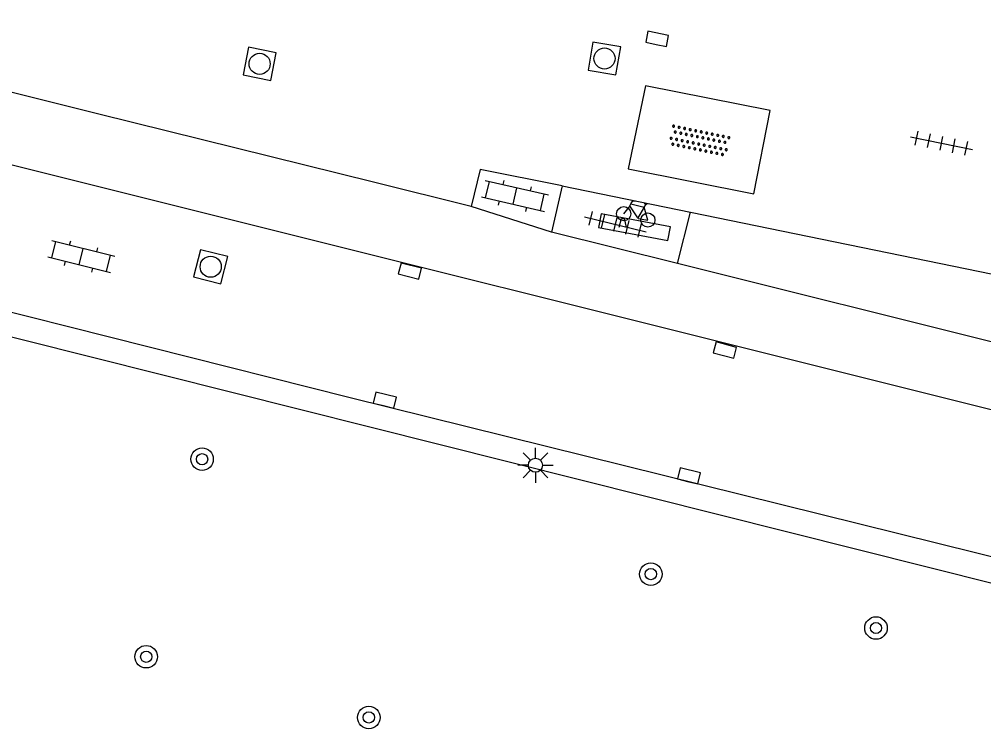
# Model space of a CAD drawing. Extents: x 124000 to 128010, y 398999 to 403000.
# Drawn here: x 127930.74 to 127964.99, y 399768.67 to 399793.87 of the extents above; entities that cross this region are included whole.
import ezdxf

# ---------------------------------------------------------------- set-up
doc = ezdxf.new("R2010")
doc.units = 0
for name, color, linetype in [('gg-afsc-hekwerk', 7, 'Continuous'), ('gg-knt-verharding', 7, 'Continuous'), ('gg-knt-verharding nz', 7, 'Continuous'), ('gt-grn-groengrens', 7, 'Continuous'), ('gt-symb-boom', 7, 'Continuous'), ('gt-symb-fietsenrek', 7, 'Continuous'), ('gt-symb-klinker verharding', 7, 'Continuous'), ('gt-symb-kolk', 7, 'Continuous'), ('gt-symb-lichtmast', 7, 'Continuous'), ('gt-symb-overige verharding', 7, 'Continuous'), ('gt-symb-rioolschacht', 7, 'Continuous'), ('gt-symb-tegel verharding', 7, 'Continuous')]:
    doc.layers.add(name, color=color, linetype=linetype)

# ---------------------------------------------------------------- blocks, each defined once
blk = doc.blocks.new('gt0-TEG1')
at = {"layer": 'gt-symb-tegel verharding'}
for p, q in [((-1.125, 0), (1.125, 0)), ((-0.9, -0.25), (-0.9, 0.25)), ((-0.45, -0.25), (-0.45, 0.25)), ((0, -0.25), (0, 0.25)), ((0.45, -0.25), (0.45, 0.25)), ((0.9, -0.25), (0.9, 0.25))]:
    blk.add_line(p, q, dxfattribs=at)
blk = doc.blocks.new('gt0-FREK')
at = {"layer": 'gt-symb-fietsenrek'}
for p, q in [((0.259, 0.762), (0.294, 0.823)), ((0.54, 0.335), (0.259, 0.762)), ((0.294, 0.823), (0.767, 0.714)), ((0.767, 0.714), (0.54, 0.335)), ((0.757, 0.841), (0.866, 0.816)), ((0.767, 0.714), (0.84, 0.822)), ((0.895, 0.252), (0.767, 0.714))]:
    blk.add_line(p, q, dxfattribs=at)
for points in [[(0.036, 0.476), (0.228, 0.708), (0.259, 0.762)], [(0.294, 0.823), (0.36, 0.937), (0.452, 0.935)], [(-0.124, 0), (-0.047, 0.312), (0.053, 0.312), (0.12, 0)], [(0.54, 0.335), (0.555, 0.305), (0.895, 0.252)]]:
    blk.add_lwpolyline(points, dxfattribs=at)
for centre in [(0.036, 0.476), (0.895, 0.252)]:
    blk.add_circle(centre, 0.252, dxfattribs=at)
blk = doc.blocks.new('gt0-KL1')
at = {"layer": 'gt-symb-klinker verharding'}
for p, q in [((-0.5, 0.3), (-0.5, 0.45)), ((0.5, 0.3), (0.5, 0.45)), ((-1.15, 0.3), (1.15, 0.3)), ((-1, -0.3), (-1, 0.3)), ((0, -0.3), (0, 0.3)), ((1, -0.3), (1, 0.3)), ((-1.15, -0.3), (1.15, -0.3)), ((-0.5, -0.45), (-0.5, -0.3)), ((0.5, -0.45), (0.5, -0.3))]:
    blk.add_line(p, q, dxfattribs=at)
blk = doc.blocks.new('gt0-OVH')
at = {"layer": 'gt-symb-overige verharding'}
for points in [[(-0.972, 0.298), (-0.967, 0.308), (-0.965, 0.319), (-0.966, 0.33), (-0.971, 0.34), (-0.978, 0.348), (-0.988, 0.353), (-0.999, 0.355), (-1.01, 0.354), (-1.02, 0.349), (-1.028, 0.342), (-1.033, 0.332), (-1.035, 0.321), (-1.034, 0.31), (-1.029, 0.3), (-1.022, 0.292), (-1.012, 0.287), (-1.001, 0.285), (-0.99, 0.286), (-0.98, 0.291)], [(-0.772, 0.298), (-0.767, 0.308), (-0.765, 0.319), (-0.766, 0.33), (-0.771, 0.34), (-0.778, 0.348), (-0.788, 0.353), (-0.799, 0.355), (-0.81, 0.354), (-0.82, 0.349), (-0.828, 0.342), (-0.833, 0.332), (-0.835, 0.321), (-0.834, 0.31), (-0.829, 0.3), (-0.822, 0.292), (-0.812, 0.287), (-0.801, 0.285), (-0.79, 0.286), (-0.78, 0.291)], [(-0.572, 0.298), (-0.567, 0.308), (-0.565, 0.319), (-0.566, 0.33), (-0.571, 0.34), (-0.578, 0.348), (-0.588, 0.353), (-0.599, 0.355), (-0.61, 0.354), (-0.62, 0.349), (-0.628, 0.342), (-0.633, 0.332), (-0.635, 0.321), (-0.634, 0.31), (-0.629, 0.3), (-0.622, 0.292), (-0.612, 0.287), (-0.601, 0.285), (-0.59, 0.286), (-0.58, 0.291)], [(-0.372, 0.298), (-0.367, 0.308), (-0.365, 0.319), (-0.366, 0.33), (-0.371, 0.34), (-0.378, 0.348), (-0.388, 0.353), (-0.399, 0.355), (-0.41, 0.354), (-0.42, 0.349), (-0.428, 0.342), (-0.433, 0.332), (-0.435, 0.321), (-0.434, 0.31), (-0.429, 0.3), (-0.422, 0.292), (-0.412, 0.287), (-0.401, 0.285), (-0.39, 0.286), (-0.38, 0.291)], [(-0.172, 0.298), (-0.167, 0.308), (-0.165, 0.319), (-0.166, 0.33), (-0.171, 0.34), (-0.178, 0.348), (-0.188, 0.353), (-0.199, 0.355), (-0.21, 0.354), (-0.22, 0.349), (-0.228, 0.342), (-0.233, 0.332), (-0.235, 0.321), (-0.234, 0.31), (-0.229, 0.3), (-0.222, 0.292), (-0.212, 0.287), (-0.201, 0.285), (-0.19, 0.286), (-0.18, 0.291)], [(0.028, 0.298), (0.033, 0.308), (0.035, 0.319), (0.034, 0.33), (0.029, 0.34), (0.022, 0.348), (0.012, 0.353), (0.001, 0.355), (-0.01, 0.354), (-0.02, 0.349), (-0.028, 0.342), (-0.033, 0.332), (-0.035, 0.321), (-0.034, 0.31), (-0.029, 0.3), (-0.022, 0.292), (-0.012, 0.287), (-0.001, 0.285), (0.01, 0.286), (0.02, 0.291)], [(0.228, 0.298), (0.233, 0.308), (0.235, 0.319), (0.234, 0.33), (0.229, 0.34), (0.222, 0.348), (0.212, 0.353), (0.201, 0.355), (0.19, 0.354), (0.18, 0.349), (0.172, 0.342), (0.167, 0.332), (0.165, 0.321), (0.166, 0.31), (0.171, 0.3), (0.178, 0.292), (0.188, 0.287), (0.199, 0.285), (0.21, 0.286), (0.22, 0.291)], [(0.428, 0.298), (0.433, 0.308), (0.435, 0.319), (0.434, 0.33), (0.429, 0.34), (0.422, 0.348), (0.412, 0.353), (0.401, 0.355), (0.39, 0.354), (0.38, 0.349), (0.372, 0.342), (0.367, 0.332), (0.365, 0.321), (0.366, 0.31), (0.371, 0.3), (0.378, 0.292), (0.388, 0.287), (0.399, 0.285), (0.41, 0.286), (0.42, 0.291)], [(0.628, 0.298), (0.633, 0.308), (0.635, 0.319), (0.634, 0.33), (0.629, 0.34), (0.622, 0.348), (0.612, 0.353), (0.601, 0.355), (0.59, 0.354), (0.58, 0.349), (0.572, 0.342), (0.567, 0.332), (0.565, 0.321), (0.566, 0.31), (0.571, 0.3), (0.578, 0.292), (0.588, 0.287), (0.599, 0.285), (0.61, 0.286), (0.62, 0.291)], [(0.828, 0.298), (0.833, 0.308), (0.835, 0.319), (0.834, 0.33), (0.829, 0.34), (0.822, 0.348), (0.812, 0.353), (0.801, 0.355), (0.79, 0.354), (0.78, 0.349), (0.772, 0.342), (0.767, 0.332), (0.765, 0.321), (0.766, 0.31), (0.771, 0.3), (0.778, 0.292), (0.788, 0.287), (0.799, 0.285), (0.81, 0.286), (0.82, 0.291)], [(1.028, 0.298), (1.033, 0.308), (1.035, 0.319), (1.034, 0.33), (1.029, 0.34), (1.022, 0.348), (1.012, 0.353), (1.001, 0.355), (0.99, 0.354), (0.98, 0.349), (0.972, 0.342), (0.967, 0.332), (0.965, 0.321), (0.966, 0.31), (0.971, 0.3), (0.978, 0.292), (0.988, 0.287), (0.999, 0.285), (1.01, 0.286), (1.02, 0.291)], [(-0.872, 0.106), (-0.867, 0.116), (-0.865, 0.126), (-0.866, 0.137), (-0.871, 0.147), (-0.878, 0.156), (-0.888, 0.161), (-0.899, 0.163), (-0.91, 0.162), (-0.92, 0.157), (-0.928, 0.15), (-0.933, 0.14), (-0.935, 0.129), (-0.934, 0.118), (-0.929, 0.108), (-0.922, 0.1), (-0.912, 0.095), (-0.901, 0.092), (-0.89, 0.094), (-0.88, 0.098)], [(-0.672, 0.106), (-0.667, 0.116), (-0.665, 0.126), (-0.666, 0.137), (-0.671, 0.147), (-0.678, 0.156), (-0.688, 0.161), (-0.699, 0.163), (-0.71, 0.162), (-0.72, 0.157), (-0.728, 0.15), (-0.733, 0.14), (-0.735, 0.129), (-0.734, 0.118), (-0.729, 0.108), (-0.722, 0.1), (-0.712, 0.095), (-0.701, 0.092), (-0.69, 0.094), (-0.68, 0.098)], [(-0.472, 0.106), (-0.467, 0.116), (-0.465, 0.126), (-0.466, 0.137), (-0.471, 0.147), (-0.478, 0.156), (-0.488, 0.161), (-0.499, 0.163), (-0.51, 0.162), (-0.52, 0.157), (-0.528, 0.15), (-0.533, 0.14), (-0.535, 0.129), (-0.534, 0.118), (-0.529, 0.108), (-0.522, 0.1), (-0.512, 0.095), (-0.501, 0.092), (-0.49, 0.094), (-0.48, 0.098)], [(-0.272, 0.106), (-0.267, 0.116), (-0.265, 0.126), (-0.266, 0.137), (-0.271, 0.147), (-0.278, 0.156), (-0.288, 0.161), (-0.299, 0.163), (-0.31, 0.162), (-0.32, 0.157), (-0.328, 0.15), (-0.333, 0.14), (-0.335, 0.129), (-0.334, 0.118), (-0.329, 0.108), (-0.322, 0.1), (-0.312, 0.095), (-0.301, 0.092), (-0.29, 0.094), (-0.28, 0.098)], [(-0.072, 0.106), (-0.067, 0.116), (-0.065, 0.126), (-0.066, 0.137), (-0.071, 0.147), (-0.078, 0.156), (-0.088, 0.161), (-0.099, 0.163), (-0.11, 0.162), (-0.12, 0.157), (-0.128, 0.15), (-0.133, 0.14), (-0.135, 0.129), (-0.134, 0.118), (-0.129, 0.108), (-0.122, 0.1), (-0.112, 0.095), (-0.101, 0.092), (-0.09, 0.094), (-0.08, 0.098)], [(0.128, 0.106), (0.133, 0.116), (0.135, 0.126), (0.134, 0.137), (0.129, 0.147), (0.122, 0.156), (0.112, 0.161), (0.101, 0.163), (0.09, 0.162), (0.08, 0.157), (0.072, 0.15), (0.067, 0.14), (0.065, 0.129), (0.066, 0.118), (0.071, 0.108), (0.078, 0.1), (0.088, 0.095), (0.099, 0.092), (0.11, 0.094), (0.12, 0.098)], [(0.328, 0.106), (0.333, 0.116), (0.335, 0.126), (0.334, 0.137), (0.329, 0.147), (0.322, 0.156), (0.312, 0.161), (0.301, 0.163), (0.29, 0.162), (0.28, 0.157), (0.272, 0.15), (0.267, 0.14), (0.265, 0.129), (0.266, 0.118), (0.271, 0.108), (0.278, 0.1), (0.288, 0.095), (0.299, 0.092), (0.31, 0.094), (0.32, 0.098)], [(0.528, 0.106), (0.533, 0.116), (0.535, 0.126), (0.534, 0.137), (0.529, 0.147), (0.522, 0.156), (0.512, 0.161), (0.501, 0.163), (0.49, 0.162), (0.48, 0.157), (0.472, 0.15), (0.467, 0.14), (0.465, 0.129), (0.466, 0.118), (0.471, 0.108), (0.478, 0.1), (0.488, 0.095), (0.499, 0.092), (0.51, 0.094), (0.52, 0.098)], [(0.728, 0.106), (0.733, 0.116), (0.735, 0.126), (0.734, 0.137), (0.729, 0.147), (0.722, 0.156), (0.712, 0.161), (0.701, 0.163), (0.69, 0.162), (0.68, 0.157), (0.672, 0.15), (0.667, 0.14), (0.665, 0.129), (0.666, 0.118), (0.671, 0.108), (0.678, 0.1), (0.688, 0.095), (0.699, 0.092), (0.71, 0.094), (0.72, 0.098)], [(0.928, 0.106), (0.933, 0.116), (0.935, 0.126), (0.934, 0.137), (0.929, 0.147), (0.922, 0.156), (0.912, 0.161), (0.901, 0.163), (0.89, 0.162), (0.88, 0.157), (0.872, 0.15), (0.867, 0.14), (0.865, 0.129), (0.866, 0.118), (0.871, 0.108), (0.878, 0.1), (0.888, 0.095), (0.899, 0.092), (0.91, 0.094), (0.92, 0.098)], [(-0.972, -0.142), (-0.967, -0.132), (-0.965, -0.121), (-0.966, -0.11), (-0.971, -0.1), (-0.978, -0.092), (-0.988, -0.087), (-0.999, -0.085), (-1.01, -0.086), (-1.02, -0.091), (-1.028, -0.098), (-1.033, -0.108), (-1.035, -0.119), (-1.034, -0.13), (-1.029, -0.14), (-1.022, -0.148), (-1.012, -0.153), (-1.001, -0.155), (-0.99, -0.154), (-0.98, -0.149)], [(-0.872, -0.334), (-0.867, -0.324), (-0.865, -0.314), (-0.866, -0.303), (-0.871, -0.293), (-0.878, -0.284), (-0.888, -0.279), (-0.899, -0.277), (-0.91, -0.278), (-0.92, -0.283), (-0.928, -0.29), (-0.933, -0.3), (-0.935, -0.311), (-0.934, -0.322), (-0.929, -0.332), (-0.922, -0.34), (-0.912, -0.345), (-0.901, -0.348), (-0.89, -0.346), (-0.88, -0.342)], [(-0.772, -0.142), (-0.767, -0.132), (-0.765, -0.121), (-0.766, -0.11), (-0.771, -0.1), (-0.778, -0.092), (-0.788, -0.087), (-0.799, -0.085), (-0.81, -0.086), (-0.82, -0.091), (-0.828, -0.098), (-0.833, -0.108), (-0.835, -0.119), (-0.834, -0.13), (-0.829, -0.14), (-0.822, -0.148), (-0.812, -0.153), (-0.801, -0.155), (-0.79, -0.154), (-0.78, -0.149)], [(-0.672, -0.334), (-0.667, -0.324), (-0.665, -0.314), (-0.666, -0.303), (-0.671, -0.293), (-0.678, -0.284), (-0.688, -0.279), (-0.699, -0.277), (-0.71, -0.278), (-0.72, -0.283), (-0.728, -0.29), (-0.733, -0.3), (-0.735, -0.311), (-0.734, -0.322), (-0.729, -0.332), (-0.722, -0.34), (-0.712, -0.345), (-0.701, -0.348), (-0.69, -0.346), (-0.68, -0.342)], [(-0.572, -0.142), (-0.567, -0.132), (-0.565, -0.121), (-0.566, -0.11), (-0.571, -0.1), (-0.578, -0.092), (-0.588, -0.087), (-0.599, -0.085), (-0.61, -0.086), (-0.62, -0.091), (-0.628, -0.098), (-0.633, -0.108), (-0.635, -0.119), (-0.634, -0.13), (-0.629, -0.14), (-0.622, -0.148), (-0.612, -0.153), (-0.601, -0.155), (-0.59, -0.154), (-0.58, -0.149)], [(-0.472, -0.334), (-0.467, -0.324), (-0.465, -0.314), (-0.466, -0.303), (-0.471, -0.293), (-0.478, -0.284), (-0.488, -0.279), (-0.499, -0.277), (-0.51, -0.278), (-0.52, -0.283), (-0.528, -0.29), (-0.533, -0.3), (-0.535, -0.311), (-0.534, -0.322), (-0.529, -0.332), (-0.522, -0.34), (-0.512, -0.345), (-0.501, -0.348), (-0.49, -0.346), (-0.48, -0.342)], [(-0.372, -0.142), (-0.367, -0.132), (-0.365, -0.121), (-0.366, -0.11), (-0.371, -0.1), (-0.378, -0.092), (-0.388, -0.087), (-0.399, -0.085), (-0.41, -0.086), (-0.42, -0.091), (-0.428, -0.098), (-0.433, -0.108), (-0.435, -0.119), (-0.434, -0.13), (-0.429, -0.14), (-0.422, -0.148), (-0.412, -0.153), (-0.401, -0.155), (-0.39, -0.154), (-0.38, -0.149)], [(-0.272, -0.334), (-0.267, -0.324), (-0.265, -0.314), (-0.266, -0.303), (-0.271, -0.293), (-0.278, -0.284), (-0.288, -0.279), (-0.299, -0.277), (-0.31, -0.278), (-0.32, -0.283), (-0.328, -0.29), (-0.333, -0.3), (-0.335, -0.311), (-0.334, -0.322), (-0.329, -0.332), (-0.322, -0.34), (-0.312, -0.345), (-0.301, -0.348), (-0.29, -0.346), (-0.28, -0.342)], [(-0.172, -0.142), (-0.167, -0.132), (-0.165, -0.121), (-0.166, -0.11), (-0.171, -0.1), (-0.178, -0.092), (-0.188, -0.087), (-0.199, -0.085), (-0.21, -0.086), (-0.22, -0.091), (-0.228, -0.098), (-0.233, -0.108), (-0.235, -0.119), (-0.234, -0.13), (-0.229, -0.14), (-0.222, -0.148), (-0.212, -0.153), (-0.201, -0.155), (-0.19, -0.154), (-0.18, -0.149)], [(-0.072, -0.334), (-0.067, -0.324), (-0.065, -0.314), (-0.066, -0.303), (-0.071, -0.293), (-0.078, -0.284), (-0.088, -0.279), (-0.099, -0.277), (-0.11, -0.278), (-0.12, -0.283), (-0.128, -0.29), (-0.133, -0.3), (-0.135, -0.311), (-0.134, -0.322), (-0.129, -0.332), (-0.122, -0.34), (-0.112, -0.345), (-0.101, -0.348), (-0.09, -0.346), (-0.08, -0.342)], [(0.028, -0.142), (0.033, -0.132), (0.035, -0.121), (0.034, -0.11), (0.029, -0.1), (0.022, -0.092), (0.012, -0.087), (0.001, -0.085), (-0.01, -0.086), (-0.02, -0.091), (-0.028, -0.098), (-0.033, -0.108), (-0.035, -0.119), (-0.034, -0.13), (-0.029, -0.14), (-0.022, -0.148), (-0.012, -0.153), (-0.001, -0.155), (0.01, -0.154), (0.02, -0.149)], [(0.128, -0.334), (0.133, -0.324), (0.135, -0.314), (0.134, -0.303), (0.129, -0.293), (0.122, -0.284), (0.112, -0.279), (0.101, -0.277), (0.09, -0.278), (0.08, -0.283), (0.072, -0.29), (0.067, -0.3), (0.065, -0.311), (0.066, -0.322), (0.071, -0.332), (0.078, -0.34), (0.088, -0.345), (0.099, -0.348), (0.11, -0.346), (0.12, -0.342)], [(0.228, -0.142), (0.233, -0.132), (0.235, -0.121), (0.234, -0.11), (0.229, -0.1), (0.222, -0.092), (0.212, -0.087), (0.201, -0.085), (0.19, -0.086), (0.18, -0.091), (0.172, -0.098), (0.167, -0.108), (0.165, -0.119), (0.166, -0.13), (0.171, -0.14), (0.178, -0.148), (0.188, -0.153), (0.199, -0.155), (0.21, -0.154), (0.22, -0.149)], [(0.328, -0.334), (0.333, -0.324), (0.335, -0.314), (0.334, -0.303), (0.329, -0.293), (0.322, -0.284), (0.312, -0.279), (0.301, -0.277), (0.29, -0.278), (0.28, -0.283), (0.272, -0.29), (0.267, -0.3), (0.265, -0.311), (0.266, -0.322), (0.271, -0.332), (0.278, -0.34), (0.288, -0.345), (0.299, -0.348), (0.31, -0.346), (0.32, -0.342)], [(0.428, -0.142), (0.433, -0.132), (0.435, -0.121), (0.434, -0.11), (0.429, -0.1), (0.422, -0.092), (0.412, -0.087), (0.401, -0.085), (0.39, -0.086), (0.38, -0.091), (0.372, -0.098), (0.367, -0.108), (0.365, -0.119), (0.366, -0.13), (0.371, -0.14), (0.378, -0.148), (0.388, -0.153), (0.399, -0.155), (0.41, -0.154), (0.42, -0.149)], [(0.528, -0.334), (0.533, -0.324), (0.535, -0.314), (0.534, -0.303), (0.529, -0.293), (0.522, -0.284), (0.512, -0.279), (0.501, -0.277), (0.49, -0.278), (0.48, -0.283), (0.472, -0.29), (0.467, -0.3), (0.465, -0.311), (0.466, -0.322), (0.471, -0.332), (0.478, -0.34), (0.488, -0.345), (0.499, -0.348), (0.51, -0.346), (0.52, -0.342)], [(0.628, -0.142), (0.633, -0.132), (0.635, -0.121), (0.634, -0.11), (0.629, -0.1), (0.622, -0.092), (0.612, -0.087), (0.601, -0.085), (0.59, -0.086), (0.58, -0.091), (0.572, -0.098), (0.567, -0.108), (0.565, -0.119), (0.566, -0.13), (0.571, -0.14), (0.578, -0.148), (0.588, -0.153), (0.599, -0.155), (0.61, -0.154), (0.62, -0.149)], [(0.728, -0.334), (0.733, -0.324), (0.735, -0.314), (0.734, -0.303), (0.729, -0.293), (0.722, -0.284), (0.712, -0.279), (0.701, -0.277), (0.69, -0.278), (0.68, -0.283), (0.672, -0.29), (0.667, -0.3), (0.665, -0.311), (0.666, -0.322), (0.671, -0.332), (0.678, -0.34), (0.688, -0.345), (0.699, -0.348), (0.71, -0.346), (0.72, -0.342)], [(0.828, -0.142), (0.833, -0.132), (0.835, -0.121), (0.834, -0.11), (0.829, -0.1), (0.822, -0.092), (0.812, -0.087), (0.801, -0.085), (0.79, -0.086), (0.78, -0.091), (0.772, -0.098), (0.767, -0.108), (0.765, -0.119), (0.766, -0.13), (0.771, -0.14), (0.778, -0.148), (0.788, -0.153), (0.799, -0.155), (0.81, -0.154), (0.82, -0.149)], [(0.928, -0.334), (0.933, -0.324), (0.935, -0.314), (0.934, -0.303), (0.929, -0.293), (0.922, -0.284), (0.912, -0.279), (0.901, -0.277), (0.89, -0.278), (0.88, -0.283), (0.872, -0.29), (0.867, -0.3), (0.865, -0.311), (0.866, -0.322), (0.871, -0.332), (0.878, -0.34), (0.888, -0.345), (0.899, -0.348), (0.91, -0.346), (0.92, -0.342)], [(1.028, -0.142), (1.033, -0.132), (1.035, -0.121), (1.034, -0.11), (1.029, -0.1), (1.022, -0.092), (1.012, -0.087), (1.001, -0.085), (0.99, -0.086), (0.98, -0.091), (0.972, -0.098), (0.967, -0.108), (0.965, -0.119), (0.966, -0.13), (0.971, -0.14), (0.978, -0.148), (0.988, -0.153), (0.999, -0.155), (1.01, -0.154), (1.02, -0.149)]]:
    blk.add_lwpolyline(points, close=True, dxfattribs=at)
blk = doc.blocks.new('gt0-RS')
at = {"layer": 'gt-symb-rioolschacht'}
blk.add_lwpolyline([(-0.5, -0.5), (0.5, -0.5), (0.5, 0.5), (-0.5, 0.5)], close=True, dxfattribs=at)
blk.add_circle((0, 0), 0.375, dxfattribs=at)
blk = doc.blocks.new('gt0-KOLK')
at = {"layer": 'gt-symb-kolk'}
blk.add_lwpolyline([(0, 0), (0.375, 0), (0.375, 0.4), (-0.375, 0.4), (-0.375, 0), (0, 0)], dxfattribs=at)
blk = doc.blocks.new('gt0-LMAST')
at = {"layer": 'gt-symb-lichtmast'}
for p, q in [((-0.182, 0.173), (-0.447, 0.438)), ((-0.005, 0.246), (-0.005, 0.621)), ((0.172, 0.173), (0.437, 0.438)), ((-0.255, -0.004), (-0.63, -0.004)), ((-0.182, -0.181), (-0.447, -0.446)), ((-0.005, -0.254), (-0.005, -0.629)), ((0.437, -0.446), (0.172, -0.181)), ((0.245, -0.004), (0.62, -0.004))]:
    blk.add_line(p, q, dxfattribs=at)
blk.add_circle((-0.005, -0.004), 0.25, dxfattribs=at)
blk = doc.blocks.new('gt0-BOOM')
at = {"layer": 'gt-symb-boom'}
for radius in [0.4, 0.2]:
    blk.add_circle((0, 0), radius, dxfattribs=at)

msp = doc.modelspace()

# ---------------------------------------------------------------- linework, layer by layer
at = {"layer": 'gg-afsc-hekwerk'}
for p, q in [((127933.566, 399790.505), (127929.365, 399791.549)), ((127943.311, 399788.083), (127933.566, 399790.505)), ((127946.786, 399787.219), (127943.311, 399788.083)), ((127950.014, 399787.952), (127954.571, 399787.02)), ((127954.571, 399787.02), (127977.785, 399782.271))]:
    msp.add_line(p, q, dxfattribs=at)
msp.add_lwpolyline([(127950.014, 399787.952), (127947.103, 399788.541), (127946.786, 399787.219)], dxfattribs=at)
at = {"layer": 'gg-knt-verharding'}
for p, q in [((127915.159, 399792.543), (127982.103, 399775.787)), ((127950.014, 399787.952), (127949.633, 399786.316)), ((127949.633, 399786.316), (127946.786, 399787.219)), ((127954.114, 399785.195), (127954.571, 399787.02)), ((127954.114, 399785.195), (127949.633, 399786.316)), ((127983.748, 399777.784), (127954.114, 399785.195))]:
    msp.add_line(p, q, dxfattribs=at)
for points in [[(127952.365, 399788.563), (127956.827, 399787.677), (127957.398, 399790.636), (127952.97, 399791.506), (127952.365, 399788.563)], [(127913.92, 399787.633), (127942.487, 399780.443), (127973.096, 399772.845)]]:
    msp.add_lwpolyline(points, dxfattribs=at)
at = {"layer": 'gg-knt-verharding nz'}
msp.add_lwpolyline([(127953.865, 399786.503), (127951.399, 399786.964), (127951.307, 399786.473), (127953.773, 399786.012), (127953.865, 399786.503)], dxfattribs=at)
at = {"layer": 'gt-grn-groengrens'}
msp.add_lwpolyline([(127844.714, 399800.508), (127858.037, 399798.572), (127870.019, 399796.35), (127883.126, 399793.753), (127897.002, 399790.79), (127911.038, 399787.476), (127972.871, 399771.941)], dxfattribs=at)

# ---------------------------------------------------------------- block references
at = {"layer": 'gt-symb-boom'}
for p in [(127937.228, 399778.247), (127953.164, 399774.165), (127961.16, 399772.25), (127935.245, 399771.231), (127943.151, 399769.073)]:
    msp.add_blockref('gt0-BOOM', p, dxfattribs=at)
at = {"layer": 'gt-symb-fietsenrek'}
msp.add_blockref('gt0-FREK', (127952.165, 399786.49), dxfattribs=at)
at = {"layer": 'gt-symb-klinker verharding'}
for p, rotation in [((127948.34, 399787.599), -13.007504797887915), ((127932.938, 399785.445), -14.064036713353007)]:
    msp.add_blockref('gt0-KL1', p, dxfattribs=dict(at, rotation=rotation))
at = {"layer": 'gt-symb-kolk'}
for p, rotation in [((127953.349, 399792.98), -11.590736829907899), ((127944.561, 399784.735), -13.939014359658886), ((127955.746, 399781.928), -14.898187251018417), ((127943.672, 399780.149), -13.939014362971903), ((127954.471, 399777.46), -14.008443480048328)]:
    msp.add_blockref('gt0-KOLK', p, dxfattribs=dict(at, rotation=rotation))
at = {"layer": 'gt-symb-lichtmast'}
msp.add_blockref('gt0-LMAST', (127949.072, 399778.035), dxfattribs=at)
at = {"layer": 'gt-symb-overige verharding', "rotation": -11.658401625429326}
msp.add_blockref('gt0-OVH', (127954.888, 399789.559), dxfattribs=at)
at = {"layer": 'gt-symb-rioolschacht'}
for p, rotation in [((127951.518, 399792.48), 80.29355692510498), ((127939.273, 399792.29), -11.29870021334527), ((127937.535, 399785.083), -14.064036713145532)]:
    msp.add_blockref('gt0-RS', p, dxfattribs=dict(at, rotation=rotation))
at = {"layer": 'gt-symb-tegel verharding'}
for p, rotation in [((127963.485, 399789.47), -11.590736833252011), ((127951.904, 399786.591), -13.647238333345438)]:
    msp.add_blockref('gt0-TEG1', p, dxfattribs=dict(at, rotation=rotation))

doc.saveas('drawing.dxf')
